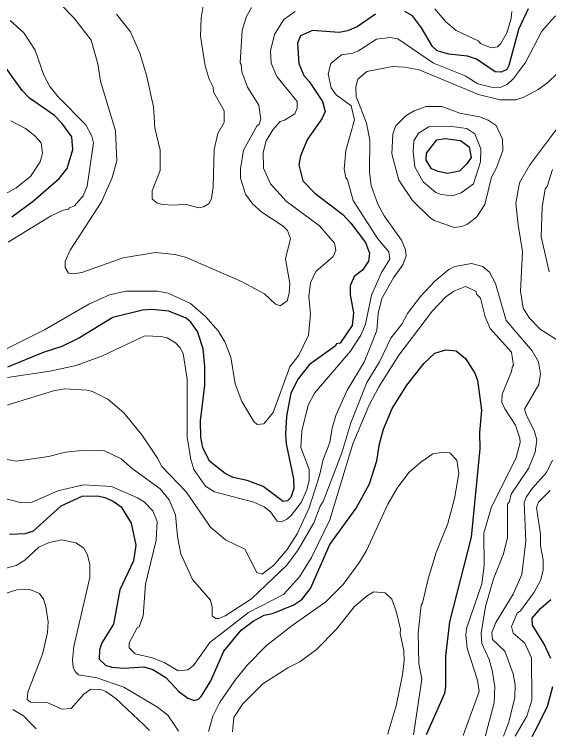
# Model space of a CAD drawing. Extents: x 673.3 to 698.5, y 6984.3 to 7012.3.
# Drawn here: x 691.793 to 692.879, y 6984.331 to 6985.799 of the extents above; entities that cross this region are included whole.
import ezdxf

# ---------------------------------------------------------------- set-up
doc = ezdxf.new("R2010")
doc.units = 0
doc.header["$LTSCALE"] = 0.032
doc.layers.add('1', color=7, linetype='Continuous', lineweight=25)
doc.layers.add('2', color=7, linetype='Continuous', lineweight=13)

msp = doc.modelspace()

# ---------------------------------------------------------------- linework, layer by layer
at = {"layer": '1'}
for points in [[(692.8381, 6985.8106), (692.8179, 6985.7683), (692.7988, 6985.6951), (692.7943, 6985.6872), (692.7832, 6985.6817), (692.771, 6985.6825), (692.7325, 6985.7083), (692.7145, 6985.714), (692.6768, 6985.7182), (692.6526, 6985.7251), (692.6433, 6985.7342), (692.6211, 6985.7717), (692.6027, 6985.7965), (692.5867, 6985.8052)], [(692.5272, 6985.7995), (692.4901, 6985.7737), (692.4706, 6985.7659), (692.4532, 6985.7622), (692.399, 6985.7662), (692.375, 6985.7555), (692.3685, 6985.7409), (692.3712, 6985.6995), (692.3815, 6985.675), (692.3923, 6985.6628), (692.4197, 6985.622), (692.4247, 6985.6018), (692.4185, 6985.5868), (692.389, 6985.5457), (692.3745, 6985.512), (692.3713, 6985.4931), (692.3795, 6985.4611), (692.4037, 6985.4361), (692.4607, 6985.3921), (692.4773, 6985.3747), (692.5069, 6985.3353), (692.5149, 6985.3137), (692.5132, 6985.2977), (692.5008, 6985.279), (692.4841, 6985.2661), (692.476, 6985.2474), (692.476, 6985.2292), (692.4824, 6985.1923), (692.4797, 6985.167), (692.4556, 6985.1311), (692.4483, 6985.1292), (692.4455, 6985.125), (692.3934, 6985.0876), (692.37, 6985.0584), (692.355, 6985.0293), (692.3465, 6984.9827), (692.3441, 6984.9454), (692.3457, 6984.9262), (692.3603, 6984.8552), (692.3611, 6984.8354), (692.355, 6984.817), (692.3482, 6984.8104), (692.3397, 6984.8093), (692.2992, 6984.8394), (692.2666, 6984.8516), (692.2376, 6984.8579), (692.2216, 6984.8656), (692.1902, 6984.89), (692.1763, 6984.9184), (692.172, 6984.94), (692.1714, 6984.9729), (692.1803, 6985.0457), (692.1803, 6985.0837), (692.1768, 6985.1195), (692.1656, 6985.1546), (692.1518, 6985.1733), (692.1421, 6985.1818), (692.107, 6985.1961), (692.0726, 6985.1993), (692.0536, 6985.1978), (691.9928, 6985.1833), (691.9253, 6985.1419), (691.8891, 6985.1238), (691.8513, 6985.1122), (691.7789, 6985.0819)], [(691.788, 6985.3877), (691.8321, 6985.4202), (691.8839, 6985.4656), (691.9001, 6985.4861), (691.9115, 6985.5243), (691.9096, 6985.5501), (691.8897, 6985.5778), (691.8747, 6985.5937), (691.8234, 6985.6288), (691.8088, 6985.6446), (691.7631, 6985.707)], [(691.7833, 6984.7427), (691.8152, 6984.7441), (691.8318, 6984.7491), (691.8882, 6984.8005), (691.9311, 6984.8198), (691.9628, 6984.8205), (691.977, 6984.8173), (691.9936, 6984.8096), (692.0099, 6984.7979), (692.0304, 6984.7653), (692.0402, 6984.72), (692.0354, 6984.6884), (692.0071, 6984.6292), (691.9946, 6984.5595), (691.9708, 6984.522), (691.9661, 6984.5076), (691.9654, 6984.4885), (691.9779, 6984.4761), (691.991, 6984.4722), (692.0157, 6984.4705), (692.0565, 6984.4729), (692.0746, 6984.4675), (692.1011, 6984.4511), (692.1277, 6984.423), (692.1456, 6984.4095), (692.1588, 6984.4047), (692.1673, 6984.4075), (692.1727, 6984.4124), (692.1924, 6984.4442), (692.2188, 6984.505), (692.2542, 6984.5476), (692.2783, 6984.566), (692.3006, 6984.5779), (692.3178, 6984.5815), (692.3614, 6984.5993), (692.3776, 6984.6099), (692.3955, 6984.632), (692.4344, 6984.7213), (692.4883, 6984.7957), (692.5149, 6984.8448), (692.5304, 6984.8917), (692.5356, 6984.9263), (692.5437, 6984.9561), (692.5614, 6984.9982), (692.5913, 6985.0458), (692.6264, 6985.09), (692.6478, 6985.1105), (692.6702, 6985.1171), (692.6914, 6985.1154), (692.7107, 6985.0997), (692.7291, 6985.0702), (692.7347, 6985.0559), (692.743, 6984.9946), (692.7391, 6984.9496), (692.7398, 6984.9161), (692.722, 6984.7363), (692.6779, 6984.5647), (692.6697, 6984.4949), (692.6697, 6984.4327), (692.6674, 6984.4187), (692.6356, 6984.3468), (692.6302, 6984.3345)], [(692.8841, 6984.4896), (692.8695, 6984.5207), (692.8469, 6984.5577), (692.8458, 6984.572), (692.8634, 6984.5924), (692.8837, 6984.6095)], [(692.8462, 6984.3312), (692.8516, 6984.3418), (692.8774, 6984.3924), (692.8882, 6984.4328)]]:
    msp.add_lwpolyline(points, dxfattribs=at)
msp.add_lwpolyline([(692.6736, 6985.4761), (692.6551, 6985.4796), (692.6413, 6985.4854), (692.6301, 6985.503), (692.6308, 6985.5169), (692.6519, 6985.5445), (692.6692, 6985.547), (692.7004, 6985.5431), (692.7176, 6985.5301), (692.7219, 6985.5083), (692.7134, 6985.4957), (692.698, 6985.4802)], close=True, dxfattribs=at)
at = {"layer": '2'}
for points in [[(692.9836, 6985.8578), (692.8905, 6985.7938), (692.8657, 6985.7649), (692.8323, 6985.7012), (692.8078, 6985.6689), (692.7958, 6985.6577), (692.7808, 6985.6506), (692.7623, 6985.6515), (692.7357, 6985.6583), (692.71, 6985.674), (692.6456, 6985.7), (692.573, 6985.7497)], [(692.0008, 6985.7998), (692.0288, 6985.7637), (692.0481, 6985.7203), (692.0615, 6985.6756), (692.0759, 6985.6112), (692.0787, 6985.5688), (692.0892, 6985.5232), (692.0891, 6985.4819), (692.073, 6985.4402), (692.0732, 6985.4246), (692.0821, 6985.4162), (692.0936, 6985.4128), (692.1171, 6985.4111), (692.1415, 6985.4136), (692.1673, 6985.4063), (692.1773, 6985.408), (692.1891, 6985.415), (692.1941, 6985.425), (692.1974, 6985.4483), (692.199, 6985.5243), (692.2068, 6985.5574), (692.2199, 6985.5792), (692.2194, 6985.6029), (692.1976, 6985.6416), (692.1974, 6985.651), (692.1891, 6985.6676), (692.1808, 6985.6947), (692.1714, 6985.755), (692.1725, 6985.792), (692.1792, 6985.8294)], [(692.2754, 6985.8132), (692.2652, 6985.795), (692.256, 6985.767), (692.2519, 6985.7007), (692.2544, 6985.6974), (692.2557, 6985.6823), (692.2671, 6985.6516), (692.2898, 6985.6145), (692.2943, 6985.5863), (692.2908, 6985.5763), (692.2858, 6985.5717), (692.2586, 6985.523), (692.2527, 6985.4852), (692.2526, 6985.4666), (692.2631, 6985.4337), (692.2776, 6985.4131), (692.296, 6985.3974), (692.3397, 6985.3689), (692.3481, 6985.3597), (692.3545, 6985.3435), (692.344, 6985.3021), (692.3529, 6985.2523), (692.3521, 6985.2327), (692.3477, 6985.217), (692.3333, 6985.2067), (692.324, 6985.2101), (692.3016, 6985.2311), (692.2547, 6985.2562), (692.141, 6985.3058), (692.1194, 6985.311), (692.0799, 6985.315), (692.0142, 6985.3044), (691.9302, 6985.2748), (691.9139, 6985.2719), (691.9031, 6985.2733), (691.8961, 6985.285), (691.8961, 6985.2971), (691.9064, 6985.3202), (691.9701, 6985.4183), (691.9914, 6985.4659), (692.0011, 6985.5013), (691.9986, 6985.5623), (691.9679, 6985.6634), (691.9628, 6985.6989), (691.949, 6985.7466), (691.9142, 6985.7912), (691.8877, 6985.8193)], [(692.6482, 6985.8104), (692.6702, 6985.7838), (692.6915, 6985.7667), (692.7365, 6985.7457), (692.741, 6985.7398), (692.7626, 6985.7312), (692.7756, 6985.7334), (692.7825, 6985.7398), (692.7942, 6985.7619), (692.8032, 6985.7908), (692.805, 6985.8054)], [(692.3914, 6985.147), (692.3953, 6985.1901), (692.3921, 6985.2256), (692.3953, 6985.2537), (692.406, 6985.2768), (692.4415, 6985.3068), (692.4465, 6985.3193), (692.4443, 6985.3342), (692.4134, 6985.3694), (692.3454, 6985.4196), (692.3136, 6985.4548), (692.2996, 6985.4868), (692.2991, 6985.5184), (692.3051, 6985.5425), (692.3186, 6985.5648), (692.3336, 6985.5814), (692.3422, 6985.584), (692.3634, 6985.5969), (692.3678, 6985.6089), (692.3683, 6985.6219), (692.3268, 6985.6731), (692.3154, 6985.7002), (692.3139, 6985.7249), (692.3219, 6985.7582), (692.3412, 6985.7886), (692.3639, 6985.8052)], [(691.7843, 6985.7867), (691.8118, 6985.7617), (691.835, 6985.7262), (691.8531, 6985.6757), (691.8653, 6985.6523), (691.8817, 6985.6315), (691.9384, 6985.5747), (691.9502, 6985.5514), (691.9539, 6985.5378), (691.9409, 6985.4497), (691.9329, 6985.4301), (691.9149, 6985.4102), (691.9051, 6985.4061), (691.9032, 6985.403), (691.8921, 6985.4013), (691.8663, 6985.3893), (691.7802, 6985.3364)], [(692.573, 6985.7497), (692.5569, 6985.7523), (692.5294, 6985.7489), (692.4927, 6985.7253), (692.4814, 6985.7205), (692.4579, 6985.7171), (692.4368, 6985.6991), (692.4312, 6985.6784), (692.4372, 6985.6496), (692.4473, 6985.6355), (692.4776, 6985.613), (692.4848, 6985.5846), (692.4669, 6985.5227), (692.4637, 6985.4846), (692.467, 6985.4676), (692.4702, 6985.463), (692.4822, 6985.4207), (692.5323, 6985.3433), (692.5548, 6985.3168), (692.5565, 6985.3014), (692.5399, 6985.2746), (692.5191, 6985.2283), (692.507, 6985.1698), (692.4976, 6985.1474), (692.4767, 6985.1148), (692.4033, 6985.0289), (692.3906, 6985.005), (692.3774, 6984.9529), (692.3758, 6984.9185), (692.3927, 6984.8742), (692.3927, 6984.8526), (692.388, 6984.8324), (692.3762, 6984.807), (692.3561, 6984.7808), (692.3464, 6984.7727), (692.3367, 6984.7686), (692.3271, 6984.7691), (692.3136, 6984.7883), (692.3011, 6984.7981), (692.28, 6984.8075), (692.2001, 6984.8289), (692.1818, 6984.8405), (692.1577, 6984.8742), (692.1517, 6984.8946), (692.1444, 6984.9399), (692.1444, 6985.0574), (692.1363, 6985.1102), (692.1296, 6985.1223), (692.1203, 6985.1315), (692.1039, 6985.1417), (692.0907, 6985.1447), (692.058, 6985.1455), (691.9724, 6985.1051), (691.9184, 6985.0854), (691.8649, 6985.074), (691.7786, 6985.0611)], [(691.7285, 6984.9898), (691.8725, 6985.034), (691.8956, 6985.0381), (691.9409, 6985.0356), (691.9521, 6985.0325), (691.983, 6985.0171), (692.0158, 6984.9891), (692.0518, 6984.9442), (692.0842, 6984.8972), (692.0926, 6984.88), (692.1422, 6984.8286), (692.1919, 6984.7569), (692.2222, 6984.7309), (692.2618, 6984.712), (692.2862, 6984.6644), (692.297, 6984.6614), (692.3205, 6984.6797), (692.3476, 6984.7115), (692.3681, 6984.7435), (692.3927, 6984.796), (692.4134, 6984.862), (692.421, 6984.8945), (692.4343, 6984.9292), (692.439, 6984.9581), (692.4465, 6984.9836), (692.4699, 6985.0352), (692.5041, 6985.0921), (692.5304, 6985.1563), (692.533, 6985.191), (692.5405, 6985.2219), (692.5637, 6985.2637), (692.5829, 6985.2903), (692.5898, 6985.3087), (692.5885, 6985.3204), (692.5802, 6985.3403), (692.5448, 6985.3897), (692.5323, 6985.4135), (692.5186, 6985.4515), (692.515, 6985.478), (692.5158, 6985.5438), (692.5094, 6985.5778), (692.4881, 6985.6321), (692.4871, 6985.652), (692.4914, 6985.6674), (692.5099, 6985.6831), (692.562, 6985.6935), (692.5865, 6985.692), (692.6162, 6985.6865), (692.7368, 6985.6363), (692.7811, 6985.6253), (692.8128, 6985.6253), (692.8292, 6985.631), (692.8582, 6985.6466), (692.8779, 6985.6608), (692.8961, 6985.6784)], [(692.9511, 6985.6399), (692.8415, 6985.4933), (692.8202, 6985.4569), (692.8131, 6985.4157), (692.8173, 6985.3711), (692.8261, 6985.3174), (692.822, 6985.2364), (692.8277, 6985.2021), (692.8408, 6985.1815), (692.8623, 6985.1591), (692.9049, 6985.1319)], [(691.7493, 6985.4203), (691.7966, 6985.4463), (691.8257, 6985.4694), (691.8451, 6985.4992), (691.8503, 6985.5172), (691.8472, 6985.5381), (691.8344, 6985.5526), (691.8153, 6985.5674), (691.7859, 6985.5831)], [(692.8809, 6985.2761), (692.8645, 6985.3477), (692.8661, 6985.4076), (692.8726, 6985.4443), (692.8766, 6985.4496), (692.8873, 6985.4839)], [(692.7509, 6984.3327), (692.7533, 6984.3417), (692.769, 6984.3998), (692.7699, 6984.4325), (692.7649, 6984.4662), (692.7587, 6984.4878), (692.7436, 6984.5203), (692.7423, 6984.5411), (692.7514, 6984.5954), (692.7675, 6984.6516), (692.7876, 6984.7028), (692.7956, 6984.7359), (692.796, 6984.8033), (692.7999, 6984.8092), (692.8035, 6984.824), (692.8384, 6984.8761), (692.8523, 6984.9092), (692.8554, 6984.9347), (692.8503, 6984.9532), (692.8349, 6984.9822), (692.8302, 6984.9969), (692.8594, 6985.0469), (692.8627, 6985.0688), (692.8586, 6985.0927), (692.8458, 6985.1153), (692.7929, 6985.1772), (692.7716, 6985.2521), (692.7591, 6985.2754), (692.7454, 6985.287), (692.7228, 6985.293), (692.6886, 6985.2864), (692.6768, 6985.2805), (692.6483, 6985.2568), (692.6188, 6985.2257), (692.5927, 6985.191), (692.5811, 6985.1698), (692.5584, 6985.1408), (692.5355, 6985.093), (692.5095, 6985.0506), (692.4773, 6984.9688), (692.4592, 6984.908), (692.4212, 6984.8091), (692.415, 6984.7998), (692.4021, 6984.7659), (692.3702, 6984.7105), (692.3469, 6984.6794), (692.2749, 6984.6115), (692.2213, 6984.5765), (692.2096, 6984.5715), (692.2024, 6984.5715), (692.195, 6984.5766), (692.1949, 6984.5943), (692.1915, 6984.6082), (692.1551, 6984.6505), (692.1317, 6984.7029), (692.1249, 6984.7379), (692.1207, 6984.7822), (692.108, 6984.8123), (692.0897, 6984.8347), (692.0327, 6984.8762), (692.0099, 6984.8957), (691.9751, 6984.9126), (691.937, 6984.9135), (691.8969, 6984.9094), (691.8625, 6984.9004), (691.7975, 6984.8908), (691.7542, 6984.8987)], [(691.7565, 6984.8191), (691.8071, 6984.8062), (691.8292, 6984.8074), (691.8816, 6984.831), (691.9333, 6984.8431), (691.9903, 6984.8397), (692.0433, 6984.8168), (692.0568, 6984.8082), (692.0743, 6984.79), (692.0834, 6984.7685), (692.0816, 6984.7305), (692.0597, 6984.6412), (692.055, 6984.5766), (692.0466, 6984.5545), (692.0428, 6984.5523), (692.0264, 6984.5218), (692.0264, 6984.5115), (692.0384, 6984.4991), (692.0735, 6984.4914), (692.0992, 6984.4809), (692.1258, 6984.4649), (692.1458, 6984.4665), (692.1573, 6984.4759), (692.1905, 6984.5221), (692.269, 6984.5836), (692.3405, 6984.6202), (692.3725, 6984.6562), (692.3971, 6984.6955), (692.4343, 6984.7716), (692.4816, 6984.9265), (692.5136, 6985.0034), (692.5344, 6985.042), (692.5749, 6985.1068), (692.6433, 6985.1964), (692.6704, 6985.2251), (692.6866, 6985.2366), (692.7103, 6985.2458), (692.7315, 6985.2368), (692.7332, 6985.2297), (692.7406, 6985.2221), (692.7502, 6985.1842), (692.7609, 6985.1606), (692.8042, 6985.1125), (692.8082, 6985.0857), (692.8058, 6985.0842), (692.8038, 6985.0736), (692.7853, 6985.0269), (692.7846, 6985.0107), (692.7902, 6984.9977), (692.8121, 6984.9643), (692.8212, 6984.9379), (692.8213, 6984.9291), (692.8138, 6984.8986), (692.7624, 6984.7959), (692.748, 6984.7444), (692.7487, 6984.6787), (692.7438, 6984.6415), (692.7123, 6984.551), (692.7112, 6984.5373), (692.7138, 6984.511), (692.735, 6984.4457), (692.738, 6984.4225), (692.7089, 6984.3427), (692.7055, 6984.3334)], [(691.749, 6985.1058), (691.8539, 6985.1583), (691.9444, 6985.2101), (691.9865, 6985.2294), (692.0205, 6985.2368), (692.0845, 6985.2368), (692.1057, 6985.2326), (692.151, 6985.2115), (692.1806, 6985.1861), (692.2073, 6985.1559), (692.2209, 6985.1337), (692.2333, 6985.1022), (692.242, 6985.0481), (692.2554, 6985.0124), (692.28, 6984.9719), (692.2865, 6984.9657), (692.3003, 6984.9667), (692.3189, 6984.9898), (692.3528, 6985.0826), (692.3712, 6985.1063), (692.3914, 6985.147)], [(692.6047, 6984.3349), (692.606, 6984.3435), (692.6217, 6984.4477), (692.6152, 6984.4796), (692.6144, 6984.5411), (692.6201, 6984.5981), (692.6233, 6984.6025), (692.6348, 6984.6516), (692.6511, 6984.7053), (692.6748, 6984.7642), (692.6883, 6984.8153), (692.6966, 6984.8661), (692.6929, 6984.8928), (692.6787, 6984.9078), (692.6661, 6984.9094), (692.6437, 6984.9056), (692.6194, 6984.8892), (692.5953, 6984.8683), (692.5716, 6984.8361), (692.5522, 6984.8039), (692.5092, 6984.7097), (692.495, 6984.686), (692.4616, 6984.6404), (692.4262, 6984.6049), (692.358, 6984.557), (692.306, 6984.5162), (692.2666, 6984.4761), (692.2412, 6984.445), (692.2098, 6984.3995), (692.1962, 6984.3729), (692.1902, 6984.3508), (692.1877, 6984.3414)], [(692.8875, 6984.8933), (692.8755, 6984.8679), (692.8461, 6984.8355)], [(692.8461, 6984.8355), (692.8336, 6984.8175), (692.8295, 6984.8066), (692.8334, 6984.7283), (692.8251, 6984.6604), (692.8075, 6984.6206), (692.7723, 6984.5633), (692.7643, 6984.5424), (692.7653, 6984.5285), (692.7904, 6984.505), (692.8074, 6984.4589), (692.8114, 6984.4366), (692.8106, 6984.4105), (692.7986, 6984.3603), (692.792, 6984.3427), (692.788, 6984.3321)], [(692.8116, 6984.3317), (692.8164, 6984.3402), (692.835, 6984.3727), (692.8456, 6984.4053), (692.8448, 6984.4909), (692.831, 6984.521), (692.8077, 6984.5417), (692.8042, 6984.5552), (692.8158, 6984.5822), (692.8221, 6984.587), (692.8503, 6984.6246), (692.8628, 6984.6483), (692.8681, 6984.6691), (692.8684, 6984.6907), (692.8628, 6984.7191), (692.8627, 6984.7428), (692.8548, 6984.7969), (692.8588, 6984.8076), (692.8826, 6984.8313)], [(692.1266, 6984.3424), (692.1177, 6984.3557), (692.1048, 6984.375), (692.084, 6984.3908), (692.0153, 6984.4317), (691.9604, 6984.4509), (691.9236, 6984.4565), (691.9164, 6984.4632), (691.9123, 6984.4724), (691.9108, 6984.4875), (691.914, 6984.5144), (691.9466, 6984.6545), (691.9465, 6984.6809), (691.9416, 6984.7004), (691.9336, 6984.7146), (691.9181, 6984.7253), (691.8897, 6984.7311), (691.8637, 6984.7257), (691.8427, 6984.7161), (691.814, 6984.6897), (691.7962, 6984.6791), (691.7762, 6984.6732)], [(691.7658, 6984.6195), (691.7976, 6984.6292), (691.8244, 6984.63), (691.8442, 6984.6223), (691.8521, 6984.6105), (691.8571, 6984.5956), (691.8618, 6984.5644), (691.8603, 6984.5427), (691.8498, 6984.4988), (691.8203, 6984.4214), (691.819, 6984.4068), (691.8259, 6984.4013), (691.8611, 6984.3996), (691.8904, 6984.3871), (691.9082, 6984.3883), (691.9341, 6984.4173), (691.9486, 6984.4273), (691.9684, 6984.4266), (691.9786, 6984.4231), (691.9993, 6984.4087), (692.0566, 6984.3541), (692.0679, 6984.3433)], [(692.2362, 6984.3407), (692.2378, 6984.3555), (692.2393, 6984.3697), (692.2578, 6984.398), (692.2985, 6984.4381), (692.3494, 6984.4708), (692.3733, 6984.483), (692.4071, 6984.5084), (692.4471, 6984.5491), (692.4845, 6984.5955), (692.5109, 6984.618), (692.524, 6984.6252), (692.5468, 6984.6235), (692.5608, 6984.6108), (692.5696, 6984.5859), (692.5784, 6984.5493), (692.5778, 6984.5406), (692.585, 6984.5053), (692.5858, 6984.4851), (692.5825, 6984.4569), (692.5695, 6984.3939), (692.5534, 6984.3394), (692.5523, 6984.3357)], [(691.8373, 6984.3469), (691.8279, 6984.3566), (691.8117, 6984.3734), (691.7897, 6984.3864)]]:
    msp.add_lwpolyline(points, dxfattribs=at)
for points in [[(692.7145, 6985.3729), (692.7338, 6985.3874), (692.7499, 6985.4129), (692.7636, 6985.4685), (692.7734, 6985.4874), (692.7861, 6985.5222), (692.7855, 6985.5457), (692.7725, 6985.5736), (692.7564, 6985.584), (692.7387, 6985.5911), (692.6989, 6985.5982), (692.6624, 6985.6122), (692.6304, 6985.6123), (692.6057, 6985.6033), (692.5899, 6985.5935), (692.568, 6985.5723), (692.5623, 6985.5555), (692.5605, 6985.5155), (692.5746, 6985.462), (692.6023, 6985.4206), (692.6378, 6985.386), (692.6469, 6985.3799), (692.6879, 6985.3663), (692.7028, 6985.3681)], [(692.6837, 6985.4307), (692.7018, 6985.4365), (692.7266, 6985.4549), (692.7406, 6985.4998), (692.7413, 6985.5261), (692.7293, 6985.5566), (692.7132, 6985.5675), (692.6826, 6985.5715), (692.6359, 6985.5709), (692.6146, 6985.5578), (692.6056, 6985.5423), (692.6037, 6985.5198), (692.6074, 6985.4892), (692.6242, 6985.4587), (692.65, 6985.4373), (692.6606, 6985.4331)]]:
    msp.add_lwpolyline(points, close=True, dxfattribs=at)

doc.saveas('drawing.dxf')
